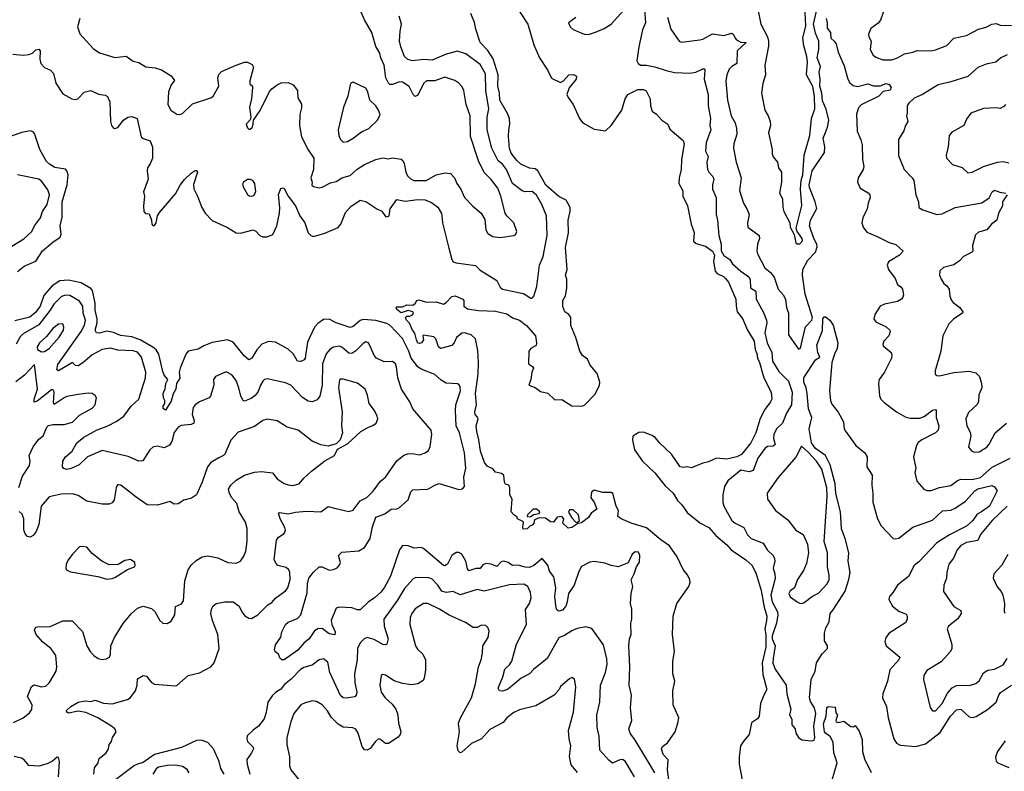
# Model space of a CAD drawing. Extents: x 2133461 to 2293071, y 753526 to 916327.
# Tile 333 of 459: x 2216160 to 2223144, y 903765 to 909097. Entities that reach past the tile are written whole.
import ezdxf

# ---------------------------------------------------------------- set-up
doc = ezdxf.new("R2010")
doc.units = 0

msp = doc.modelspace()

# ---------------------------------------------------------------- linework, layer by layer
at = {"layer": '0CON10XD'}
for points in [[(2221381.7, 909241.7), (2221417.1, 909065), (2221464.4, 908975), (2221470.6, 908945), (2221471.3, 908908.7), (2221444.2, 908775), (2221448.8, 908705), (2221431.2, 908645), (2221421.9, 908575), (2221444.3, 908455), (2221469.2, 908415), (2221482.9, 908375), (2221484.4, 908345), (2221470.6, 908295), (2221498, 908175), (2221498, 908145), (2221505, 908123.3), (2221533.8, 908085), (2221542.5, 908045), (2221564.2, 908015), (2221564.1, 907944.1), (2221550, 907865), (2221569.2, 907825), (2221572, 907765), (2221580.8, 907735), (2221621.9, 907655), (2221624.4, 907625), (2221652.3, 907572.3), (2221664.3, 907514.3), (2221675, 907506.2), (2221692.3, 907507.7), (2221712, 907528), (2221710, 907545), (2221673.3, 907595), (2221667.7, 907617.7), (2221708, 907778), (2221697.1, 907895), (2221703.1, 907955), (2221715.4, 907995), (2221723.2, 908135), (2221764.4, 908275), (2221775.6, 908395), (2221800, 908465), (2221798.1, 908555), (2221785, 908622), (2221739.5, 908705), (2221748.2, 908795), (2221743.3, 908835), (2221721.3, 908911.3), (2221715.3, 908965), (2221735.9, 909054.1), (2221729.5, 909195)], [(2222314, 909235), (2222265, 909092.5), (2222248.2, 909071.8), (2222196, 909035), (2222180, 908995), (2222183.1, 908975), (2222198.9, 908945), (2222192.9, 908885), (2222214.2, 908845), (2222231.2, 908831.2), (2222282, 908812), (2222345, 908812.5), (2222385, 908825.5), (2222435, 908853.6)], [(2216585.9, 909104.1), (2216570.6, 909045), (2216586.4, 908996.4), (2216681.3, 908891.3), (2216725, 908860.8), (2216835, 908829.1), (2216915, 908837.1), (2216965, 908802), (2217005, 908794), (2217055, 908762), (2217120, 908755), (2217165, 908740.8), (2217235, 908698), (2217258.8, 908665), (2217234.2, 908635), (2217214.3, 908585), (2217211.4, 908495), (2217230.8, 908455), (2217275, 908427.1), (2217295, 908424.3), (2217315, 908430.6), (2217385, 908500.6), (2217515, 908542.5), (2217533.1, 908555), (2217571.4, 908625), (2217565.6, 908685), (2217572.2, 908707.8), (2217590.9, 908729.1), (2217695, 908774.4), (2217755, 908796.2), (2217775, 908796.2), (2217808.8, 908778.8), (2217819.2, 908759.2), (2217792.7, 908662.7), (2217792.5, 908642.5), (2217810, 908625), (2217811.2, 908615), (2217804.2, 908535), (2217788.8, 908475), (2217800, 908405), (2217793.8, 908386.2), (2217766.7, 908355), (2217775, 908330), (2217785, 908320), (2217795, 908320), (2217808.3, 908331.7), (2217816.7, 908355), (2217817.5, 908385), (2217865, 908453.3), (2217932.3, 908587.7), (2217947.5, 908605), (2217986.7, 908635), (2218015, 908648), (2218065, 908651.2), (2218100, 908635), (2218130, 908595), (2218133, 908543), (2218158.3, 908498.3), (2218158.3, 908471.7), (2218145.9, 908424.1), (2218145.5, 908345), (2218158.2, 908265), (2218205, 908174.3), (2218246.5, 908115), (2218243.8, 908035), (2218224, 907975), (2218233.3, 907945), (2218233, 907923), (2218245, 907913.3), (2218284.3, 907904.3), (2218305, 907907.5), (2218365, 907938.1), (2218405, 907948.9), (2218445, 907973.8), (2218505, 907992), (2218553, 908037), (2218605, 908070.5), (2218685, 908105.6), (2218735, 908115.5), (2218775, 908110), (2218805, 908116.9), (2218865, 908106), (2218877.5, 908097.5), (2218886.7, 908076.7), (2218899.1, 908015), (2218910.1, 907990.1), (2218929.1, 907969.1), (2218955, 907955.4), (2219043.1, 907956.9), (2219115, 907995.5), (2219175, 908009.2), (2219215.5, 908005.5), (2219242.9, 907975), (2219260.8, 907935), (2219289.2, 907895), (2219316, 907835), (2219374.5, 907774.5), (2219434, 907725), (2219458.3, 907678.3), (2219467.1, 907605), (2219480.7, 907580.7), (2219515, 907558.5), (2219568.1, 907551.9), (2219665, 907566.7), (2219680, 907575), (2219685.8, 907595), (2219664.3, 907655), (2219615.6, 907705), (2219603.6, 907725), (2219572.9, 907845), (2219551.8, 907901.8), (2219505, 907963.5), (2219455, 908011.4), (2219414.6, 908095), (2219357.6, 908267.6), (2219354.1, 908414.1), (2219326.4, 908495), (2219309.5, 908595), (2219299.4, 908619.4), (2219275.4, 908645.4), (2219246.2, 908665), (2219175, 908690), (2219105, 908663.5), (2219045, 908661.9), (2219025, 908644), (2218985, 908560.8), (2218965, 908551.1), (2218950, 908565), (2218921.8, 908621.8), (2218875, 908653.3), (2218855, 908656.2), (2218805, 908637), (2218785, 908637.9), (2218775, 908645.4), (2218756.2, 908685), (2218745.3, 908775), (2218722.5, 908825), (2218715, 908860), (2218685.4, 908905.4), (2218657.3, 909005), (2218604.4, 909095), (2218578.6, 909155)], [(2219705.4, 909155), (2219763.1, 909065), (2219807.5, 908917.5), (2219845.9, 908825.9), (2219906.2, 908735), (2219932.9, 908682.9), (2219995, 908650), (2220016.9, 908663.1), (2220055, 908706), (2220088.3, 908708.3), (2220110, 908695), (2220107.5, 908675), (2220056.2, 908613.8), (2220041.5, 908565), (2220049.2, 908545), (2220085.2, 908495.2), (2220130, 908395), (2220155, 908364.4), (2220235, 908321.1), (2220315, 908307.5), (2220355.8, 908345), (2220431.9, 908455), (2220454.6, 908535), (2220474.4, 908565), (2220545, 908602), (2220585, 908602.5), (2220603, 908593), (2220632.5, 908535), (2220633.8, 908485), (2220647, 908447), (2220675.8, 908425.8), (2220715, 908383.3), (2220756.4, 908356.4), (2220770.5, 908320.5), (2220865, 908240), (2220872.5, 908215), (2220854.4, 908105), (2220852, 908035), (2220836.7, 907975), (2220836.2, 907935), (2220862.3, 907882.3), (2220864.2, 907844.2), (2220895.8, 907775.8), (2220922, 907645), (2220945, 907587.5), (2220939.6, 907525), (2220957.8, 907507.8), (2221025, 907490), (2221074.8, 907455), (2221087, 907425), (2221080.8, 907380.8), (2221093.6, 907313.6), (2221106.2, 907296.1), (2221151.2, 907275), (2221169.4, 907259.4), (2221186.4, 907235), (2221240, 907115), (2221240.6, 907065), (2221249.5, 907025), (2221286.4, 906976.4), (2221322.5, 906895), (2221368.5, 906815), (2221375.9, 906755.9), (2221389.3, 906729.3), (2221394.1, 906695), (2221407.9, 906665), (2221437, 906557), (2221490.8, 906455), (2221494, 906405), (2221486.2, 906385), (2221445, 906331.2), (2221411.9, 906268.1), (2221380.8, 906165), (2221345, 906095.6), (2221279.2, 906010.9), (2221247.5, 905995), (2221175, 905978.9), (2221102.9, 905987.1), (2221045, 905959.8), (2221005, 905950), (2220925, 905917.6), (2220895, 905924.6), (2220865, 905918.8), (2220845, 905925.7), (2220784, 906014), (2220698.1, 906095), (2220670.3, 906130.3), (2220646.7, 906146.7), (2220585, 906171.3), (2220552.4, 906167.6), (2220508.6, 906141.4), (2220505.4, 906114.6), (2220520.9, 906045), (2220577.9, 905965), (2220665, 905880.9), (2220738.7, 905788.7), (2220795, 905738.8), (2220825, 905685.6), (2220857.1, 905655), (2220895, 905600), (2220985, 905527.8), (2221047.5, 905495), (2221096.5, 905436.5), (2221175, 905370.6), (2221205.9, 905335.9), (2221309.2, 905265), (2221355.6, 905225), (2221382.9, 905165), (2221417.9, 905047.9), (2221439.4, 904929.4), (2221458.2, 904865), (2221457.4, 904835), (2221443.9, 904776.1), (2221451.5, 904735), (2221451.9, 904645), (2221426, 904535), (2221431.3, 904451.4), (2221460, 904345), (2221436.9, 904305), (2221415.2, 904245), (2221404.7, 904155), (2221392.1, 904137.9), (2221351.2, 904108.8), (2221335.1, 904024.9), (2221295, 903981.5), (2221272.5, 903945), (2221263.8, 903865), (2221264.1, 903814.1), (2221284.2, 903705)], [(2220105, 909111.2), (2220052.5, 909075), (2220063.3, 909045), (2220085, 909026.7), (2220163.2, 908993.2), (2220195, 908992.2), (2220245, 909008.8), (2220306.2, 909035), (2220355, 909064.2), (2220445.3, 909164.7)], [(2220592.7, 909167.3), (2220599.4, 909075), (2220577.9, 909025), (2220550.3, 908905), (2220537.1, 908805), (2220546, 908785), (2220564.4, 908774.4), (2220605, 908773.6), (2220665, 908762), (2220745, 908735.4), (2220805, 908723.1), (2220912.5, 908717.5), (2220955, 908724.4), (2221005, 908747.8), (2221015, 908747.5), (2221020, 908740), (2221013.6, 908675), (2221042.3, 908565), (2221043.8, 908485), (2221059.2, 908395), (2221055.3, 908345), (2221063.1, 908315), (2221029.1, 908225), (2221023.5, 908165), (2221042.2, 908125), (2221033.3, 908085), (2221038.5, 908035), (2221046.9, 908015), (2221076.4, 907985), (2221084.5, 907965), (2221073.8, 907926.2), (2221074.6, 907895.4), (2221098.9, 907835), (2221098.9, 907715), (2221109.4, 907675), (2221118.2, 907565), (2221134.5, 907505), (2221135, 907456.7), (2221155, 907424.3), (2221195.7, 907395), (2221215.6, 907365), (2221273.7, 907313.7), (2221331.6, 907271.6), (2221340.7, 907250.7), (2221344, 907195), (2221381.5, 907171.5), (2221383.8, 907115), (2221435, 907020), (2221456.9, 906965), (2221458.9, 906945), (2221446.2, 906875), (2221462.6, 906805), (2221494.8, 906735), (2221498.9, 906675), (2221545, 906600.5), (2221611.9, 906531.9), (2221637.8, 906455), (2221635.3, 906365), (2221598.9, 906305), (2221569.7, 906235), (2221528.5, 906195), (2221508.7, 906155), (2221507.2, 906125), (2221518.1, 906081.9), (2221505, 906070), (2221465, 906068.8), (2221445, 906055.6), (2221394.7, 905985), (2221362.1, 905897.9), (2221335, 905890), (2221275, 905901.1), (2221183.7, 905826.3), (2221160, 905785), (2221148.1, 905725), (2221147.3, 905672.7), (2221153.1, 905645), (2221210, 905545), (2221234.7, 905524.7), (2221295.3, 905495.3), (2221322.2, 905442.2), (2221347.3, 905417.3), (2221433.8, 905383.8), (2221461.5, 905335), (2221505, 905295.6), (2221514.6, 905275), (2221516.2, 905255), (2221503.8, 905205), (2221516, 905165), (2221517.8, 905132.2), (2221488.1, 905015), (2221497.7, 904967.7), (2221534.8, 904895), (2221537.4, 904875), (2221527.9, 904815), (2221496.8, 904725), (2221498, 904705), (2221517.9, 904655), (2221503.1, 904565), (2221502.8, 904532.8), (2221518.8, 904488.8), (2221596.4, 904375), (2221601.1, 904315), (2221628.8, 904205), (2221620.6, 904165), (2221636, 904135), (2221636.2, 904095), (2221661.2, 904065), (2221666, 904035), (2221684.3, 904004.3), (2221708.3, 903988.3), (2221775, 903980), (2221794, 903986), (2221800.8, 904005), (2221793.3, 904085), (2221806.1, 904175), (2221796.3, 904215), (2221769.9, 904259.9), (2221762.6, 904285), (2221773, 904415), (2221802.1, 904475), (2221811.5, 904535), (2221852.1, 904597.9), (2221890.7, 904635), (2221889.2, 904655), (2221869.1, 904689.1), (2221868.5, 904745), (2221876.6, 904783.4), (2221901.1, 904825), (2221908.6, 904885), (2221929.1, 904910.9), (2222015, 905043.4), (2222041.5, 905125), (2222051.1, 905175), (2222035.2, 905255), (2222040.9, 905315), (2222014.2, 905415), (2221987.9, 905485), (2221980.9, 905605), (2221948.7, 905735), (2221945.1, 905805.1), (2221909.6, 905939.6), (2221875.3, 906005.3), (2221805, 906055.2), (2221777.2, 906095), (2221759.8, 906195), (2221778.5, 906275), (2221754.7, 906335), (2221746.3, 906443.7), (2221737.9, 906485), (2221720.8, 906525), (2221722, 906555), (2221805, 906683.3), (2221836.3, 906703.7), (2221820.8, 906735), (2221813.3, 906786.7), (2221855, 906892.5), (2221855.7, 906975), (2221865, 906987.5), (2221875, 906989.2), (2221905.6, 906965.6), (2221928.7, 906928.7), (2221964, 906805), (2221958.8, 906765), (2221939.2, 906725), (2221920.8, 906665), (2221903.2, 906463.2), (2221910, 906395), (2221920.3, 906370.3), (2221965, 906313.3), (2222004.2, 906244.2), (2222008.6, 906195), (2222017.4, 906177.4), (2222091.4, 906075), (2222154, 906025), (2222172, 905995), (2222168.6, 905925), (2222205.5, 905865.5), (2222203.1, 905795), (2222212.1, 905737.9), (2222211.1, 905675), (2222245.3, 905555.3), (2222270, 905505), (2222355, 905415.5), (2222375, 905412.9), (2222395, 905418.8), (2222494.3, 905495.7), (2222635, 905546.5), (2222705, 905611.8), (2222765, 905618.2), (2222795, 905630.8), (2222868.8, 905681.2), (2222933.9, 905755), (2222955, 905768.8), (2223055, 905793.3), (2223073, 905783), (2223092.5, 905755), (2223038.1, 905645), (2222981.4, 905605), (2222950.5, 905589.5), (2222920, 905545), (2222875, 905503.9), (2222755, 905443.3), (2222665.4, 905385), (2222538.5, 905251.5), (2222504.5, 905225.5), (2222463.6, 905146.4), (2222385.5, 905085), (2222355.4, 905034.6), (2222329.2, 905005), (2222324.4, 904984.4), (2222350, 904935), (2222395, 904900.6), (2222448.5, 904878.5), (2222455.7, 904865.7), (2222455.7, 904845.7), (2222445, 904819.2), (2222326.2, 904745), (2222302.5, 904715), (2222297.1, 904685), (2222306, 904655), (2222403.6, 904573.6), (2222396.2, 904555), (2222331.4, 904485), (2222314.4, 904405)], [(2220755.8, 909115), (2220778.7, 909028.7), (2220836.7, 908945), (2220855, 908937.5), (2220985, 908953.3), (2221005, 908958.1), (2221075, 908997.1), (2221153.4, 908983.4), (2221211.1, 909001.1), (2221222.7, 908992.7), (2221233.6, 908965), (2221245, 908954), (2221275, 908937.9), (2221312.5, 908935), (2221249.3, 908875), (2221246.4, 908785), (2221211.9, 908765), (2221192.2, 908745), (2221174.6, 908705.4), (2221169.1, 908660.9), (2221179.1, 908525), (2221206.7, 908415), (2221235.5, 908365), (2221244.5, 908325.5), (2221246.5, 908285), (2221225.6, 908215), (2221223.6, 908185), (2221242.2, 908085), (2221277.1, 907975), (2221265.6, 907885), (2221293.1, 907795), (2221320.8, 907750.8), (2221334.4, 907715), (2221321.9, 907655), (2221325.6, 907625.6), (2221405, 907566.7), (2221406.5, 907545), (2221393.8, 907505), (2221388.2, 907455), (2221393.6, 907435), (2221445, 907335.8), (2221485, 907304.3), (2221510.2, 907270.2), (2221538.9, 907185), (2221575, 907145.8), (2221590.5, 907115), (2221597.8, 907055), (2221612.7, 907015), (2221612.1, 906862.1), (2221685, 906760), (2221695, 906763.3), (2221701.2, 906775), (2221710.5, 906819.5), (2221732.7, 906917.3), (2221777.5, 906965), (2221783.6, 906985), (2221730.3, 907150.3), (2221712.3, 907285), (2221713.5, 907325), (2221750.4, 907389.6), (2221803.4, 907446.6), (2221815.8, 907485), (2221813, 907505), (2221792.8, 907545), (2221762.5, 907635), (2221769.6, 907675), (2221812.9, 907757.1), (2221801.4, 907805), (2221760.8, 907905), (2221759, 907925), (2221781.6, 908025), (2221867.8, 908155), (2221871.5, 908195), (2221859.6, 908255), (2221874.2, 908295.8), (2221890.6, 908335), (2221899.9, 908385), (2221880.7, 908460.7), (2221855, 908521.5), (2221849.7, 908575), (2221834.7, 908625), (2221837.2, 908675), (2221830.7, 908725), (2221839.6, 908765), (2221816.1, 908825), (2221828.3, 908885), (2221828.3, 908945), (2221805, 909000.8), (2221789.4, 909065), (2221811.8, 909158.2)], [(2216399.1, 908715), (2216416.1, 908646.1), (2216465, 908571.2), (2216528.8, 908535), (2216555, 908530), (2216573.3, 908535), (2216616.8, 908583.2), (2216664, 908594), (2216717.7, 908567.7), (2216765, 908561.1), (2216782.6, 908552.6), (2216799.2, 908515), (2216804.1, 908374.1), (2216811.2, 908345), (2216825, 908326.7), (2216835, 908323.8), (2216855, 908332.5), (2216895.8, 908384.2), (2216927.5, 908405), (2216955, 908410), (2216993.3, 908395), (2217021.2, 908265), (2217035, 908253.3), (2217085, 908236.7), (2217102.3, 908192.3), (2217100.8, 908115), (2217086, 908075), (2217066, 908045), (2217062.9, 908025), (2217070.8, 907965), (2217039.2, 907875), (2217046, 907845), (2217038, 907775), (2217040, 907735), (2217052, 907722), (2217078.8, 907718.8), (2217094.7, 907675), (2217096.6, 907646.6), (2217105, 907635.8), (2217115, 907635.8), (2217128.5, 907655), (2217138.5, 907705), (2217150.9, 907729.1), (2217265, 907861.1), (2217297.9, 907922.1), (2217328, 907962), (2217375, 908008), (2217405, 908026), (2217415, 908026.7), (2217420, 908015), (2217393.7, 907926.4), (2217395.9, 907895.9), (2217422.1, 907845), (2217451.5, 907765), (2217475.6, 907725), (2217525, 907672.9), (2217635, 907622.2), (2217695, 907584.5), (2217725, 907582.7), (2217815, 907605.5), (2217835, 907596.7), (2217863.1, 907565), (2217885, 907555.4), (2217915, 907556.4), (2217955, 907573.1), (2217983.8, 907635), (2218003.3, 907725), (2218006, 907765), (2217994.6, 907855.4), (2218011.3, 907898.7), (2218025, 907903.8), (2218035, 907898), (2218063.3, 907845), (2218116.7, 907776.7), (2218147.2, 907705), (2218183.2, 907655), (2218205, 907585.6), (2218225, 907566.7), (2218245, 907559.5), (2218325, 907581.5), (2218418.3, 907621.7), (2218438.1, 907645), (2218470.7, 907729.3), (2218508.3, 907771.7), (2218575, 907816), (2218615.9, 907805.9), (2218693.8, 907753.8), (2218728.2, 907738.2), (2218755, 907701.4), (2218765, 907696.9), (2218779.4, 907705), (2218788.6, 907755), (2218835, 907820.6), (2218895, 907808.5), (2218985, 907821.5), (2219035, 907818.4), (2219080.3, 907800.3), (2219125.8, 907765.8), (2219151.2, 907721.2), (2219156.9, 907683.1), (2219158.5, 907655), (2219203.5, 907475), (2219225.6, 907395.6), (2219235, 907380), (2219255, 907370.8), (2219393, 907353), (2219425, 907320), (2219545, 907247.5), (2219568.9, 907198.9), (2219584.5, 907184.5), (2219733.1, 907153.1), (2219785, 907120), (2219795, 907120), (2219807.5, 907135), (2219826.9, 907205), (2219847.9, 907355), (2219873.4, 907416.6), (2219901.5, 907565), (2219896.7, 907705), (2219864.4, 907785), (2219825, 907852), (2219795, 907878.9), (2219745, 907875.6), (2219725, 907881.9), (2219655, 907934.4), (2219612.2, 908035), (2219585, 908071.1), (2219553.5, 908095), (2219508.8, 908185), (2219475.4, 908315.4), (2219475.4, 908405), (2219488.6, 908465), (2219465.3, 908595), (2219463.1, 908713.1), (2219425, 908778.9), (2219323.3, 908853.3), (2219265, 908873.3), (2219185, 908852.1), (2219085, 908809.5), (2219025, 908814.6), (2218945.4, 908805.4), (2218914, 908815), (2218889.4, 908835), (2218863.5, 908903.5), (2218854.6, 908945), (2218858.1, 909015), (2218868.6, 909065), (2218851.3, 909121.3)], [(2219892.2, 907922.2), (2219835.2, 908025.2), (2219815, 908038.9), (2219775, 908043.9), (2219715, 908071.8), (2219685, 908097.8), (2219645, 908150), (2219635, 908182.5), (2219626.8, 908266.8), (2219628.5, 908315), (2219637.5, 908355), (2219633.9, 908395), (2219620.3, 908430.3), (2219566.1, 908525), (2219562.5, 908575), (2219550.6, 908625), (2219554.1, 908705), (2219518.3, 908818.3), (2219479.2, 908879.2), (2219425, 908935.7), (2219395, 909028.8), (2219386.4, 909076.4), (2219359.6, 909139.6)], [(2221880, 909105), (2221887.5, 909075), (2221887, 909037), (2221910, 909005), (2221913.3, 908965), (2221937.5, 908945), (2221950, 908925), (2221965.9, 908865.9), (2222008.3, 908768.3), (2222034.6, 908674.6), (2222048.5, 908648.5), (2222070.5, 908630.5), (2222103.1, 908623.1), (2222175, 908640.5), (2222215, 908628), (2222263, 908627), (2222305, 908642.9), (2222327.2, 908637.2), (2222342, 908615), (2222332.9, 908597.1), (2222283.6, 908586.4), (2222253.3, 908555), (2222128.1, 908491.9), (2222109.8, 908470.2), (2222094.6, 908425.4), (2222099.2, 908305), (2222126.4, 908245), (2222136.4, 908206.4), (2222137.8, 908105), (2222146.9, 908055), (2222142.5, 908035), (2222107.1, 907975), (2222103.3, 907945), (2222122.1, 907902.1), (2222177.7, 907867.7), (2222188.8, 907855), (2222192, 907835), (2222177.1, 907795), (2222171.9, 907755), (2222139.1, 907690.9), (2222132.9, 907655), (2222142.9, 907625), (2222169.7, 907589.7), (2222242.5, 907557.5), (2222327.1, 907517.1), (2222375, 907501.2), (2222426.7, 907455), (2222400, 907425), (2222322.1, 907377.9), (2222312.5, 907355), (2222321.4, 907325), (2222369.6, 907259.6), (2222385, 907218), (2222410.8, 907200.8), (2222421.2, 907185), (2222428, 907145), (2222425, 907127.5), (2222415, 907114), (2222385, 907097.5), (2222295, 907079.4), (2222263.8, 907065), (2222224.3, 907005), (2222217.5, 906975), (2222232.1, 906952.1), (2222305, 906918.6), (2222331.2, 906895), (2222334, 906885), (2222324, 906855), (2222290, 906815), (2222281.2, 906795), (2222285, 906783.3), (2222340, 906735), (2222346.7, 906715), (2222342.5, 906695), (2222293.3, 906595), (2222255.9, 906544.1), (2222251.2, 906515), (2222257.7, 906427.7), (2222268.8, 906405), (2222291.2, 906381.2), (2222380, 906315), (2222445.8, 906275.8)], [(2222435, 908853.6), (2222494.7, 908865.3), (2222525, 908878.5), (2222625, 908876.6), (2222655, 908882.3), (2222735, 908913.8), (2222785, 908964.5), (2222875, 908984.4), (2222961.4, 909028.6), (2223015, 909044.4), (2223055, 909065.7), (2223085, 909070), (2223115, 909058.8), (2223195, 909054.4)], [(2216111.4, 908851.4), (2216184.5, 908844.5), (2216225, 908850), (2216251.4, 908858.6), (2216275, 908882), (2216295, 908888), (2216305.7, 908875), (2216303, 908817), (2216310, 908785), (2216335, 908757.5), (2216377.6, 908737.6), (2216399.1, 908715)], [(2223165, 908847.7), (2223120, 908825), (2223083.9, 908796.1), (2223015, 908780), (2222955, 908757.5), (2222885, 908693.5), (2222765, 908655.4), (2222675, 908635.6), (2222564.5, 908565.5), (2222505, 908539.4), (2222465.8, 908505), (2222453.8, 908486.2), (2222455.8, 908435), (2222450.8, 908415), (2222459.2, 908375), (2222442, 908345), (2222431.2, 908308.8), (2222393.8, 908246.2), (2222393.8, 908133.8), (2222433.8, 908035), (2222491.2, 907975), (2222502, 907955), (2222515.5, 907855), (2222535.5, 907805), (2222536.2, 907765), (2222565, 907747.1), (2222665, 907713.6), (2222701.8, 907718.2), (2222795, 907764.4), (2222985, 907797.1), (2223037.3, 907832.7), (2223056.9, 907875), (2223075, 907886.5), (2223112.1, 907872.1), (2223155, 907866)], [(2218455, 908228.8), (2218485, 908232.9), (2218526, 908255), (2218585, 908300), (2218636, 908325), (2218698, 908385), (2218716, 908425), (2218706, 908455), (2218686, 908485), (2218644.2, 908525), (2218629.2, 908585), (2218615, 908610), (2218525, 908652.5), (2218510.7, 908649.3), (2218503.3, 908635), (2218487.5, 908555), (2218455.8, 908475), (2218417.8, 908315), (2218423.1, 908275), (2218435.7, 908245.7), (2218455, 908228.8)], [(2223152, 908495), (2223140.3, 908479.7), (2223115, 908465.6), (2223085, 908471.1), (2222995, 908465.8), (2222907.3, 908432.7), (2222875, 908390), (2222856, 908345), (2222770.3, 908299.7), (2222752.9, 908275), (2222746, 908195), (2222731.2, 908135), (2222734.3, 908114.3), (2222775, 908070), (2222845, 908048), (2222885, 908011.2), (2222915, 908015.8), (2222995, 908055.6), (2223095, 908085.6), (2223135, 908090.4), (2223175, 908080.5)], [(2216145, 907310), (2216192.6, 907347.4), (2216275, 907382.9), (2216322.5, 907457.5), (2216395, 907519.5), (2216447.1, 907555), (2216454.4, 907575), (2216447.5, 907635), (2216461.6, 907695), (2216460.6, 907805), (2216497.8, 907925), (2216503.9, 907995), (2216495.2, 908025), (2216485, 908035.2), (2216409, 908049), (2216371, 908071), (2216350.9, 908090.9), (2216302.7, 908175), (2216265, 908290), (2216255, 908301.9), (2216235, 908308.5), (2216175, 908296.2), (2216100.2, 908269.8)], [(2216105, 907490), (2216188.1, 907541.9), (2216245.3, 907594.7), (2216264.6, 907635), (2216308.6, 907691.4), (2216321.2, 907735), (2216355, 907785.8), (2216370.9, 907855), (2216360.2, 907890.2), (2216318, 907948), (2216296.1, 907966.1), (2216145, 907995.8)], [(2217805, 907844), (2217819.7, 907850.3), (2217834, 907875), (2217828, 907935), (2217812.5, 907955), (2217795, 907963.3), (2217775, 907963.3), (2217746.4, 907943.6), (2217741.2, 907928.8), (2217745, 907910), (2217776.1, 907856.1), (2217786.4, 907846.4), (2217805, 907844)], [(2220774.1, 903634.1), (2220755.2, 903775), (2220759.3, 903845), (2220725, 903884.4), (2220711.5, 903925), (2220720.3, 903939.7), (2220754, 903966), (2220808.1, 904045), (2220828.6, 904105), (2220834.3, 904145), (2220794.2, 904235), (2220792.5, 904335), (2220806.9, 904405), (2220793.1, 904455), (2220793.6, 904545), (2220803.8, 904615), (2220790.8, 904735), (2220794.7, 904865), (2220820, 904955), (2220905.6, 905075), (2220915.6, 905105), (2220913.1, 905125), (2220895, 905161.2), (2220866.8, 905196.8), (2220824.3, 905285), (2220769.5, 905365), (2220706.3, 905406.3), (2220605, 905491.1), (2220497.5, 905525), (2220426, 905555), (2220403, 905573), (2220406.9, 905615), (2220390, 905645), (2220367.5, 905735), (2220355, 905742.5), (2220295, 905743.3), (2220235, 905760), (2220216.7, 905745), (2220211.2, 905705), (2220233.8, 905675), (2220252.5, 905625), (2220214.1, 905595.9), (2220193.9, 905566.1), (2220145, 905527.5), (2220118.3, 905521.7), (2220075.9, 905494.1), (2220049.3, 905489.3), (2220012, 905525), (2220019.2, 905555), (2220005, 905573.1), (2219972.7, 905567.3), (2219945, 905532.5), (2219925, 905533.3), (2219889.3, 905559.3), (2219845, 905563.8), (2219812, 905548), (2219805.9, 905524.1), (2219795, 905510), (2219780, 905505), (2219760, 905485), (2219731.7, 905481.7), (2219727.5, 905495), (2219732.5, 905535), (2219690, 905555), (2219685, 905570), (2219663.6, 905583.6), (2219646.7, 905605), (2219652.5, 905695), (2219637, 905727), (2219637.5, 905775), (2219630, 905795), (2219605, 905802.5), (2219597.5, 905815), (2219593.8, 905865), (2219577, 905877), (2219535, 905886.2), (2219515, 905909.2), (2219475, 905929.2), (2219455.6, 905955), (2219427.3, 906035), (2219416.3, 906116.3), (2219401.2, 906175), (2219397.9, 906215), (2219410.9, 906265), (2219407.7, 906277.7), (2219391.1, 906295), (2219387.3, 906315), (2219399.6, 906365), (2219392.5, 906445), (2219412.8, 906585), (2219414.7, 906665), (2219409.8, 906749.8), (2219392.5, 906832.5), (2219361.9, 906861.9), (2219315, 906874.6), (2219295, 906872.5), (2219257.7, 906842.3), (2219242.5, 906805), (2219226, 906785), (2219145, 906763.3), (2219131.2, 906775), (2219111.7, 906831.7), (2219097.3, 906847.3), (2219025, 906857.5), (2219020, 906855), (2219023.3, 906825), (2219010, 906805), (2218995, 906798.8), (2218985, 906802), (2218973.3, 906825), (2218963.3, 906873.3), (2218945, 906893.8), (2218923.6, 906943.6), (2218904.2, 906965), (2218897, 906983), (2218905, 906993.3), (2218926.2, 906993.8), (2218946.4, 907003.6), (2218952.5, 907015), (2218947.5, 907025), (2218915, 907033.8), (2218865, 907017.5), (2218835, 907040), (2218830, 907055), (2218835, 907060), (2218875, 907060), (2218905, 907073.3), (2218948, 907072), (2218965, 907082.5), (2218976.1, 907103.9), (2218990.8, 907109.2), (2219045, 907093.8), (2219115, 907095.7), (2219165, 907078), (2219185, 907089.2), (2219225, 907132.9), (2219247.7, 907137.7), (2219303.9, 907113.9), (2219310, 907105), (2219311.2, 907065), (2219335, 907046), (2219413.2, 907033.2), (2219535, 907028.2), (2219615, 907008.8), (2219655, 906980.8), (2219705, 906964.2), (2219755, 906927.8), (2219818.8, 906855), (2219826.2, 906805), (2219822.5, 906785), (2219785, 906764.4), (2219771.8, 906745), (2219768.8, 906655), (2219796.9, 906636.9), (2219803.8, 906625), (2219792, 906595), (2219786.1, 906543.9), (2219770, 906505), (2219815, 906486.2), (2219855, 906458.8), (2219905, 906446.7), (2219955, 906400), (2220005, 906402), (2220075, 906357.5), (2220145.7, 906354.3), (2220165, 906361.2), (2220241.1, 906438.9), (2220272.5, 906505), (2220275.8, 906525), (2220255.8, 906585.8), (2220206.2, 906645), (2220187.5, 906687.5), (2220152.5, 906715), (2220132, 906745), (2220105, 906842.5), (2220068.3, 906928.3), (2220069.2, 906985), (2220055, 907004.2), (2220026.7, 907025), (2220012.3, 907062.3), (2220011.9, 907105), (2220031.3, 907138.7), (2220041.2, 907191.2), (2220040, 907255), (2220031.9, 907285), (2220042, 907325), (2220031.3, 907481.3), (2220053.2, 907585), (2220050.6, 907675), (2220065.5, 907735), (2220063.9, 907765), (2220035.2, 907815.2), (2219985, 907843.2), (2219892.2, 907922.2)], [(2223163.3, 907855), (2223130, 907805), (2223130, 907775), (2223103.1, 907725), (2223090.8, 907675), (2223053.3, 907646.7), (2223020, 907605), (2222961.4, 907588.6), (2222938.9, 907571.1), (2222918.5, 907495), (2222919.4, 907455), (2222911.9, 907445), (2222855, 907417.8), (2222825, 907385.5), (2222785, 907356.4), (2222712.4, 907337.6), (2222685.8, 907314.2), (2222684.2, 907285), (2222695.7, 907255), (2222714.3, 907225), (2222735, 907209.4), (2222752.7, 907185), (2222757.8, 907135), (2222768.1, 907105), (2222779.8, 907089.8), (2222828, 907055), (2222850, 907025), (2222846.7, 907015), (2222785.5, 906974.5), (2222750.9, 906939.1), (2222707.5, 906855), (2222694.4, 906745), (2222652.9, 906605), (2222653.1, 906583.1), (2222665, 906572), (2222685, 906570.8), (2222785, 906594.6), (2222895, 906604.4), (2222941.2, 906591.2), (2222967.3, 906565), (2222982.3, 906515), (2222984.6, 906485.4), (2222962.2, 906435), (2222960.6, 906385), (2222948.6, 906365), (2222890.2, 906309.8), (2222870.6, 906265), (2222878.6, 906215), (2222900.9, 906170.9), (2222906, 906145), (2222888.8, 906065), (2222913.3, 906035), (2222935, 906028), (2222965, 906030.8), (2223018.8, 906065), (2223036.2, 906085), (2223078, 906165), (2223160, 906235)], [(2220663.9, 903753.9), (2220635, 903806.9), (2220526, 903986), (2220490, 904035), (2220481.2, 904065), (2220500.8, 904125), (2220493.1, 904215), (2220500, 904305), (2220481.9, 904375), (2220487.7, 904505), (2220480, 904655), (2220484.2, 904705), (2220496, 904735), (2220494.2, 904815), (2220502, 904845), (2220500.8, 904915), (2220493.1, 904955), (2220497.1, 905025), (2220510, 905075), (2220497.7, 905122.3), (2220518.8, 905165), (2220534, 905215), (2220555, 905247.5), (2220558, 905295), (2220548.6, 905318.6), (2220525, 905321.2), (2220503.8, 905305), (2220475, 905243.3), (2220405, 905216.2), (2220355, 905224), (2220310.3, 905240.3), (2220235, 905253.3), (2220205, 905247.1), (2220145, 905217.5), (2220125, 905181.2), (2220093.5, 905085), (2220052.7, 905025), (2220043.9, 904966.1), (2220033.2, 904936.8), (2220011.1, 904908.9), (2219985, 904901.1), (2219970.6, 904910.6), (2219965.4, 904925.4), (2219955.4, 905005), (2219963.3, 905065), (2219949.2, 905145), (2219918.2, 905185), (2219905, 905225.8), (2219865, 905273.3), (2219807.1, 905225), (2219775, 905211.3), (2219745, 905212.4), (2219695, 905227.4), (2219655.3, 905225.3), (2219625, 905245.4), (2219593.8, 905256.2), (2219575, 905250), (2219545, 905217.1), (2219505, 905233.9), (2219465, 905238.9), (2219445, 905230), (2219425, 905204.3), (2219395, 905203.4), (2219346.5, 905186.5), (2219335, 905200.8), (2219324.4, 905254.4), (2219295, 905305.3), (2219275, 905316.8), (2219255, 905316.2), (2219225.5, 905295), (2219193.3, 905235), (2219175, 905221.8), (2219165, 905223.8), (2219025, 905345.5), (2219005, 905351.8), (2218957.3, 905347.3), (2218915, 905364.5), (2218875, 905365.6), (2218852.9, 905335), (2218790.2, 905149.8), (2218744.5, 905065), (2218721.9, 905035), (2218675.9, 904994.1), (2218632, 904965), (2218575, 904911.2), (2218555, 904910), (2218515, 904923.3), (2218425, 904929.1), (2218405, 904921.8), (2218368.5, 904835), (2218374.4, 904805), (2218397.1, 904755), (2218395, 904732.5), (2218355, 904740.6), (2218305, 904778.1), (2218274.6, 904775.4), (2218250, 904760), (2218214.2, 904705), (2218175.6, 904674.4), (2218132.9, 904625), (2218035, 904554.3), (2218020, 904555), (2218007.5, 904565), (2217996.2, 904596.2), (2217972.3, 904612.3), (2217966.4, 904626.4), (2217975, 904662.5), (2218012.9, 904717.1), (2218020, 904755), (2218045, 904805.4), (2218065, 904822.9), (2218131, 904849), (2218154, 904875), (2218198.8, 905031.2), (2218200.4, 905095), (2218211.9, 905135), (2218243, 905177), (2218285, 905215.6), (2218305, 905215.5), (2218355, 905192.5), (2218385, 905195.3), (2218411.3, 905208.7), (2218426.5, 905225), (2218434.4, 905245), (2218420.4, 905295), (2218445, 905318.1), (2218565, 905327.5), (2218605, 905353.1), (2218646.3, 905415), (2218661.2, 905498.8), (2218685, 905566.7), (2218749.5, 905590.5), (2218795, 905625.4), (2218835, 905626.9), (2218855, 905636.9), (2218915, 905691.4), (2218933.7, 905746.3), (2218948.1, 905761.9), (2219054.2, 905765.8), (2219103.3, 905795), (2219135, 905805.6), (2219275, 905764.3), (2219301.2, 905768.8), (2219316, 905785), (2219311.2, 905851.2), (2219324.4, 905915), (2219314.5, 906025), (2219279.6, 906165), (2219256.1, 906215), (2219250, 906325), (2219254.5, 906365), (2219286.1, 906463.9), (2219285, 906490), (2219277, 906507), (2219264.5, 906514.5), (2219185, 906517.7), (2219148.3, 906538.3), (2219105, 906578.8), (2219008, 906618), (2218984.3, 906634.3), (2218937.1, 906695), (2218920, 906745), (2218875, 906833.8), (2218785, 906929.5), (2218765, 906941.5), (2218685, 906961.5), (2218595, 906970.8), (2218575, 906962.7), (2218525, 906920.5), (2218505, 906913.8), (2218405, 906945.5), (2218355, 906972.5), (2218315, 906969.4), (2218275, 906942.2), (2218251.5, 906915), (2218201.7, 906808.3), (2218184.6, 906695), (2218176.8, 906683.2), (2218155, 906671.1), (2218130.6, 906675), (2218101.2, 906725), (2218065, 906759.2), (2217975, 906809.2), (2217925, 906813.1), (2217876.3, 906793.6), (2217840.9, 906755), (2217807.5, 906695), (2217785, 906683.3), (2217755, 906710), (2217675, 906808.6), (2217635, 906825.6), (2217525, 906806.9), (2217466.6, 906783.4), (2217425, 906758.9), (2217355, 906745.6), (2217338.6, 906725), (2217297.8, 906625), (2217290.6, 906595), (2217295, 906552.5), (2217272.5, 906515), (2217267.5, 906475), (2217248.5, 906441.5), (2217235, 906390), (2217195, 906327.5), (2217178.3, 906338.3), (2217177.5, 906355), (2217190, 906375), (2217190, 906395), (2217180, 906415), (2217177.1, 906445), (2217192.5, 906477.5), (2217197.5, 906515), (2217210, 906545), (2217185.5, 906575.5), (2217175, 906601.2), (2217147.7, 906725), (2217127.5, 906755), (2217104.1, 906774.1), (2217015, 906825.8), (2216955, 906845.7), (2216875, 906856.6), (2216825, 906878.6), (2216775, 906887.5), (2216725, 906872.1), (2216703.8, 906875), (2216694.6, 906894.6), (2216710, 906945), (2216710.5, 906975), (2216695.7, 907035), (2216694.8, 907085), (2216677.3, 907175), (2216665, 907188.5), (2216595, 907229.4), (2216505, 907247.6), (2216445, 907244.7), (2216390.8, 907209.2), (2216330.3, 907139.7), (2216304.7, 907065), (2216271.5, 907018.5), (2216232.6, 906987.4), (2216125, 906959.7)], [(2217548, 906565), (2217534.4, 906545), (2217537.8, 906505), (2217514, 906425), (2217505, 906414), (2217436.2, 906385), (2217405, 906364), (2217390.8, 906345), (2217384.4, 906295), (2217397.3, 906252.7), (2217395.4, 906234.6), (2217375.4, 906224.6), (2217305, 906217.8), (2217285, 906206.9), (2217255, 906168.8), (2217238.6, 906105), (2217222.6, 906077.4), (2217185, 906059.4), (2217135, 906071.5), (2217105, 906064.4), (2217083.3, 906045), (2217032.4, 905967.6), (2217005, 905964.4), (2216928.9, 905998.9), (2216745, 906040), (2216640.6, 905995), (2216581.9, 905938.1), (2216525, 905911.6), (2216495, 905905.3), (2216472.4, 905912.4), (2216462.5, 905925), (2216466.9, 905965), (2216485.7, 905995), (2216532.9, 906035), (2216564.4, 906095), (2216614.3, 906135.7), (2216705, 906185.8), (2216784.4, 906215), (2216844.3, 906245), (2216899.4, 906285), (2216950, 906355), (2217005, 906405.6), (2217052.2, 906555), (2217055.4, 906595), (2217023.3, 906703.3), (2216995, 906737.5), (2216965, 906747.9), (2216855, 906751.2), (2216805, 906767.5), (2216745, 906756.1), (2216675, 906719.5), (2216608.8, 906661.2), (2216575, 906641.8), (2216555, 906644.3), (2216535, 906665.8), (2216434.6, 906604.6), (2216423.5, 906613.5), (2216429.5, 906649.5), (2216595.9, 906885), (2216619.7, 906930.3), (2216626.8, 906965), (2216610.3, 907015), (2216608.9, 907065), (2216585, 907100.8), (2216515, 907139.7), (2216485, 907142.5), (2216456.1, 907133.9), (2216401.3, 907078.7), (2216375.8, 907035), (2216295, 906932.4), (2216185, 906868.2), (2216163.2, 906846.8), (2216134.7, 906795)], [(2216315, 906740), (2216335, 906743.8), (2216368, 906765), (2216439.4, 906845), (2216470, 906895), (2216474, 906915), (2216465, 906940), (2216435, 906935.6), (2216395, 906906.5), (2216350.5, 906849.5), (2216300.6, 906805), (2216284.2, 906775), (2216286.4, 906756.4), (2216315, 906740)], [(2216686.2, 903745), (2216691.2, 903788.8), (2216716.7, 903825), (2216723.3, 903855), (2216774.1, 903895.9), (2216788.8, 903925), (2216793.8, 903955), (2216810, 903975), (2216818.8, 904005), (2216843.8, 904045), (2216833.8, 904065), (2216812, 904085), (2216715, 904143.6), (2216628.8, 904181.2), (2216575, 904190.6), (2216505, 904176.7), (2216493.8, 904183.8), (2216491.2, 904195), (2216523.8, 904225), (2216575, 904254.2), (2216625, 904264), (2216665, 904260), (2216695, 904269.2), (2216755, 904249.1), (2216815, 904242.9), (2216925, 904272.9), (2216943.1, 904285), (2216981.9, 904335), (2216992.2, 904375), (2216995, 904420), (2217035, 904444.3), (2217060.3, 904440.3), (2217095, 904395.6), (2217116.6, 904383.4), (2217265, 904371.4), (2217275.6, 904374.4), (2217355.8, 904444.2), (2217435.9, 904464.1), (2217515, 904506.7), (2217538.8, 904535), (2217575.8, 904635), (2217564.2, 904734.2), (2217527.1, 904835), (2217516.2, 904885), (2217520, 904915), (2217532.1, 904937.9), (2217552.5, 904955), (2217615, 904966.9), (2217675, 904965.7), (2217715.8, 904935), (2217736, 904895), (2217757.9, 904867.9), (2217785, 904850), (2217805, 904848.8), (2217850, 904875), (2217920, 904945), (2217947.3, 904962.7), (2217976.7, 904995), (2218045, 905046), (2218060.8, 905065), (2218078.2, 905125), (2218075.4, 905175), (2218068.2, 905195), (2218051.1, 905211.1), (2217991.2, 905225), (2217977.9, 905237.9), (2217965.8, 905265), (2217980.5, 905405), (2217995, 905425.7), (2218035, 905452), (2218044.2, 905475), (2218040, 905495), (2218006.9, 905555), (2217995, 905596.7), (2218005, 905601.2), (2218065, 905591.9), (2218115, 905602.9), (2218195, 905608.9), (2218295, 905604.3), (2218347.3, 905642.7), (2218402, 905628), (2218495, 905608), (2218525, 905618), (2218575, 905684.5), (2218623.3, 905706.7), (2218668.1, 905751.9), (2218718.3, 905821.7), (2218755, 905852), (2218835, 905968.1), (2218885, 906006.5), (2218912.4, 906017.6), (2218945, 906018.5), (2218995, 906008.6), (2219036.8, 906023.2), (2219058.8, 906041.2), (2219071.7, 906068.3), (2219082.9, 906155), (2219078.6, 906185), (2218949.2, 906335), (2218927.5, 906385), (2218867.8, 906475), (2218840.9, 906555), (2218832.5, 906635), (2218824.6, 906654.6), (2218805, 906671.4), (2218745, 906670), (2218690.8, 906695), (2218673.5, 906715), (2218652.5, 906765), (2218635, 906804.4), (2218615, 906811.5), (2218595, 906800), (2218545, 906747.3), (2218515, 906729.5), (2218495, 906731.5), (2218445, 906772.9), (2218425, 906780.6), (2218385, 906774.4), (2218361.6, 906758.4), (2218333.7, 906726.3), (2218308.4, 906655), (2218305.3, 906505), (2218289.1, 906425), (2218270.5, 906399.5), (2218235, 906385.5), (2218205, 906389.4), (2218165, 906417.5), (2218083.3, 906505), (2218045, 906520), (2217915, 906548.6), (2217896.6, 906543.4), (2217885, 906531.4), (2217868.2, 906505), (2217851.4, 906458.6), (2217829.5, 906430.5), (2217800.7, 906409.3), (2217755, 906389.4), (2217745, 906394.2), (2217727.5, 906425), (2217715.3, 906485), (2217695, 906536.9), (2217665, 906576.7), (2217625, 906598.1), (2217548, 906565)], [(2216152.8, 905777.2), (2216180.8, 905859.2), (2216229.4, 905935), (2216234.3, 905965), (2216227.3, 906005), (2216255, 906067.5), (2216295, 906121.9), (2216326, 906145), (2216353.3, 906206.7), (2216365, 906216.7), (2216394.6, 906225.4), (2216474.5, 906225.5), (2216535, 906241.9), (2216585, 906290), (2216675, 906340.8), (2216694.5, 906365.5), (2216704.2, 906415), (2216695, 906431.2), (2216675, 906443.8), (2216646.1, 906446.1), (2216575, 906437.5), (2216495, 906424.4), (2216475.3, 906414.7), (2216405, 906366.2), (2216398.8, 906378.8), (2216405.4, 906455), (2216395, 906472.5), (2216385, 906470), (2216285, 906389.3), (2216263.5, 906383.5), (2216262.4, 906405), (2216285.7, 906475.7), (2216265, 906650), (2216194.7, 906575.3), (2216133.6, 906526.4)], [(2216115, 904111.8), (2216185.4, 904144.6), (2216230.6, 904179.4), (2216245, 904202.5), (2216247.5, 904235), (2216214.4, 904295), (2216244.3, 904365.7), (2216262, 904378), (2216315, 904364.2), (2216345, 904367.5), (2216371.9, 904395), (2216418.5, 904475), (2216423.8, 904505), (2216416.4, 904586.4), (2216383.5, 904633.5), (2216322.6, 904682.6), (2216275.7, 904735), (2216264.2, 904765), (2216272.5, 904785), (2216285, 904790), (2216375, 904792.9), (2216465, 904832.9), (2216531.7, 904831.7), (2216605, 904757.5), (2216635.7, 904655), (2216659.2, 904615), (2216685, 904586), (2216715.8, 904565.8), (2216745, 904557.5), (2216775, 904562), (2216796, 904575), (2216804.4, 904595), (2216806.7, 904655), (2216833.5, 904715), (2216895, 904814), (2216953.8, 904885), (2216995, 904921.2), (2217035, 904935.8), (2217095, 904918.8), (2217117.6, 904897.6), (2217155, 904833.3), (2217175, 904816.2), (2217205, 904813.8), (2217235, 904830), (2217260, 904875), (2217265, 904933.8), (2217308.2, 904951.8), (2217321.2, 904975), (2217330.9, 905115), (2217355.5, 905194.5), (2217375, 905226), (2217410.6, 905259.4), (2217455, 905285.8), (2217495, 905292.5), (2217565, 905280), (2217636.2, 905246.2), (2217695, 905240), (2217725.5, 905254.5), (2217749.3, 905290.7), (2217763, 905327), (2217773.2, 905396.8), (2217772.7, 905487.3), (2217761.7, 905531.7), (2217716.2, 905605), (2217699.2, 905665), (2217663.7, 905703.7), (2217647.1, 905735), (2217641.9, 905765), (2217657.1, 905795), (2217695, 905830), (2217755, 905865.7), (2217825, 905885.6), (2217875, 905891.9), (2217952.5, 905882.5), (2217985, 905839.2), (2218035, 905807.1), (2218065, 905795.7), (2218098.3, 905791.7), (2218143.3, 905805), (2218176, 905845), (2218230, 905895), (2218323.4, 905966.6), (2218392.5, 906005), (2218415, 906050), (2218485, 906086.7), (2218580, 906175), (2218635, 906206.7), (2218665, 906216.7), (2218687.5, 906235), (2218700, 906265), (2218696.2, 906285), (2218676.2, 906325), (2218638.8, 906375), (2218626.1, 906433.9), (2218610, 906475), (2218557, 906517), (2218455, 906546.9), (2218435, 906547.5), (2218428.9, 906541.1), (2218420, 906485), (2218446.7, 906315), (2218442.5, 906215), (2218449.2, 906165), (2218433.6, 906116.4), (2218405, 906087.5), (2218348.8, 906071.2), (2218295, 906080), (2218235, 906107.1), (2218134.6, 906184.6), (2218056.7, 906205), (2217985, 906250), (2217915, 906263.3), (2217885, 906252.5), (2217825, 906211.2), (2217709.7, 906170.3), (2217657.2, 906112.8), (2217614.5, 906015.5), (2217605, 906004.2), (2217572.1, 905987.9), (2217515, 905956.2), (2217492, 905925), (2217454.2, 905815), (2217415, 905726), (2217378.9, 905701.1), (2217325, 905688.1), (2217285, 905661.8), (2217255, 905660.6), (2217225, 905678.8), (2217137.7, 905652.3), (2217065, 905656), (2216985, 905709.2), (2216876.2, 905795), (2216862.3, 905797.7), (2216854.3, 905795.7), (2216844, 905775), (2216830.3, 905689.7), (2216815, 905670), (2216795, 905660.8), (2216745, 905659.2), (2216635, 905681.9), (2216575, 905721.8), (2216535, 905732.3), (2216455, 905731.5), (2216368.6, 905711.4), (2216312, 905645), (2216296.7, 905515), (2216277.1, 905465), (2216255, 905438), (2216235, 905426.2), (2216215, 905430), (2216198.8, 905448.8), (2216188.3, 905478.3), (2216188.5, 905555), (2216177.8, 905587.8), (2216157.2, 905607.2)], [(2222445.8, 906275.8), (2222475, 906269.2), (2222545, 906270), (2222575, 906282.2), (2222635, 906326.7), (2222655, 906331.2), (2222659.2, 906325), (2222659.4, 906275), (2222680, 906215), (2222674.2, 906185), (2222654.6, 906165.4), (2222557.5, 906115), (2222533.7, 906096.4), (2222521.2, 906075), (2222499.2, 905995), (2222515.8, 905915.8), (2222510, 905885), (2222522.4, 905822.4), (2222573.3, 905765), (2222595, 905756), (2222625.9, 905755.9), (2222685, 905776.9), (2222765, 905793.1), (2222811.9, 905828.1), (2222835, 905837.9), (2222915, 905835.4), (2222975, 905849.6), (2223057.6, 905922.4), (2223184.7, 905985)], [(2221695, 904956.2), (2221715, 904956.7), (2221725, 904963.3), (2221783.3, 905006.7), (2221825, 905029.2), (2221887.1, 905095), (2221901.1, 905125), (2221902.2, 905155), (2221888.5, 905215), (2221889.5, 905315), (2221866.2, 905395), (2221886.9, 905713.1), (2221884.7, 905774.7), (2221848.3, 905908.3), (2221811.2, 905965), (2221755, 906026.2), (2221705, 906070), (2221666, 905994), (2221540.2, 905849.8), (2221462.3, 905737.7), (2221463.8, 905695), (2221520.8, 905615), (2221607.6, 905547.6), (2221665.5, 905475.5), (2221716, 905445), (2221747.5, 905375), (2221754.4, 905315), (2221740.9, 905239.1), (2221720.3, 905189.7), (2221675.7, 905125), (2221654.4, 905065.6), (2221625, 905043.8), (2221616, 905025), (2221625, 905002), (2221675, 904966.2), (2221695, 904956.2)], [(2219765, 905570), (2219785, 905572.5), (2219805, 905587.5), (2219845, 905592.5), (2219850, 905605), (2219825, 905623.8), (2219802.5, 905625), (2219762.5, 905585), (2219760, 905575), (2219765, 905570)], [(2220115, 905530), (2220130, 905545), (2220124.2, 905584.2), (2220085, 905620.6), (2220060, 905620), (2220053.6, 905603.6), (2220075, 905563.3), (2220105, 905532.5), (2220115, 905530)], [(2223163.1, 905645), (2223057.3, 905545), (2222975.5, 905445), (2222955, 905402), (2222875, 905388.2), (2222835, 905365.6), (2222809.1, 905335), (2222782.6, 905277.4), (2222751.1, 905235), (2222735.6, 905174.4), (2222734.4, 905135), (2222715.7, 905084.3), (2222711.2, 905041.2), (2222784.6, 904934.6), (2222835.4, 904905.4), (2222837.8, 904885), (2222815, 904845.8), (2222748.8, 904795), (2222737.5, 904775), (2222771.9, 904665), (2222771.4, 904635), (2222761.4, 904615), (2222695, 904540.8), (2222595, 904480.8), (2222573.1, 904445), (2222570, 904415), (2222618.3, 904218.3), (2222635, 904192.5), (2222655, 904194), (2222701.8, 904245), (2222741.7, 904318.3), (2222773.2, 904356.8), (2222805, 904372.9), (2222903.7, 904376.3), (2222942.2, 904387.8), (2222965, 904407.5), (2222996.8, 904463.2), (2223027.3, 904482.7), (2223075, 904488.8), (2223135, 904519.4), (2223164.6, 904565)], [(2216777, 905127), (2216815, 905133.3), (2216835, 905140), (2216925, 905196.2), (2216973.3, 905215), (2216980, 905225), (2216976.7, 905245), (2216945, 905266.7), (2216905, 905260), (2216859.3, 905230.7), (2216795, 905230), (2216742.5, 905255), (2216675, 905310), (2216635.8, 905355.8), (2216605, 905360), (2216583.6, 905356.4), (2216533.3, 905305), (2216503.8, 905265), (2216490, 905235), (2216487.5, 905205), (2216492.5, 905195), (2216520, 905180), (2216715, 905146.2), (2216777, 905127)], [(2223167.9, 905302.1), (2223125, 905226.2), (2223068.8, 905165), (2223064.2, 905134.2), (2223093, 905073), (2223120.7, 905040.7), (2223133.1, 905015), (2223144.2, 904955), (2223141.7, 904901.7), (2223147, 904887)], [(2220521.5, 903725), (2220455, 903836.9), (2220435, 903847.8), (2220417, 903847), (2220365, 903823.1), (2220337.5, 903842.5), (2220275.4, 903915.4), (2220268.9, 904015), (2220256.5, 904075), (2220254.4, 904165), (2220274.4, 904255), (2220278.8, 904375), (2220315.5, 904465), (2220326.4, 904525), (2220323.6, 904563.6), (2220301.1, 904661.1), (2220217.6, 904777.6), (2220175, 904788.5), (2220115, 904777.1), (2220075, 904761.5), (2220025, 904728.2), (2219985, 904711.8), (2219901.9, 904565), (2219805, 904487.1), (2219774.8, 904455.2), (2219716.7, 904425), (2219655, 904372.5), (2219620, 904345), (2219585, 904332.9), (2219563.3, 904335), (2219552.5, 904355), (2219587.5, 904435), (2219600.9, 904489.1), (2219635, 904521.1), (2219650.4, 904545), (2219683.3, 904666.7), (2219755, 904806.7), (2219746.6, 904913.4), (2219776.7, 904955), (2219786.9, 904995), (2219782.6, 905032.6), (2219764.5, 905074.5), (2219735, 905092.9), (2219635, 905087.1), (2219455, 905041.5), (2219405, 905054.6), (2219285, 905017.3), (2219235, 905039.5), (2219185, 905033.3), (2219155, 905042.7), (2219125.3, 905085), (2219085, 905127.5), (2219063, 905137), (2218970.7, 905139.3), (2218951.1, 905128.9), (2218889.2, 905060.8), (2218840.8, 904979.1), (2218743.8, 904845), (2218745.4, 904795), (2218772.7, 904705), (2218763.8, 904666.2), (2218755, 904661.1), (2218735.5, 904664.5), (2218675, 904698.9), (2218625, 904713.5), (2218602.5, 904705), (2218574.1, 904675.9), (2218556.2, 904635), (2218552.9, 904555), (2218533.6, 904455), (2218536.5, 904395), (2218550.6, 904325), (2218547.5, 904305), (2218536.7, 904293.3), (2218475, 904282.9), (2218455, 904286.9), (2218435, 904301.4), (2218358.9, 904465), (2218345, 904539.2), (2218315, 904562.5), (2218283.8, 904555), (2218235, 904518.6), (2218175, 904502.2), (2218152.1, 904487.9), (2218085, 904418.5), (2218038.8, 904381.2), (2218012.9, 904347.1), (2217975, 904324.6), (2217949.5, 904300.5), (2217920.7, 904255), (2217908.1, 904181.9), (2217893.5, 904136.5), (2217854.2, 904085.8), (2217815, 904057.5), (2217774.5, 904015.5), (2217770.8, 903995), (2217775.7, 903975.7), (2217815.5, 903935.5), (2217817.5, 903925), (2217804.4, 903895), (2217771.5, 903848.5), (2217772.2, 903815), (2217791.5, 903745)], [(2220117.3, 903757.3), (2220070.9, 903810.9), (2220058.8, 903868.8), (2220069.6, 903945), (2220056.5, 903995), (2220052.5, 904055), (2220088.5, 904185), (2220105.6, 904365), (2220095, 904417.5), (2220075, 904430), (2220059.5, 904420.5), (2219995, 904366), (2219985.5, 904344.5), (2219951.2, 904305), (2219821.9, 904228.1), (2219705, 904201.4), (2219665, 904182.5), (2219615.8, 904145), (2219588.3, 904111.7), (2219495, 904061.4), (2219435.6, 903995), (2219365, 903961.8), (2219295, 903900.8), (2219285, 903896.2), (2219268.8, 903908.8), (2219263.3, 903945), (2219278.8, 904045), (2219272.5, 904105), (2219286.2, 904143.8), (2219364.5, 904285), (2219394, 904385), (2219414.5, 904505.5), (2219432.5, 904555), (2219442.5, 904605), (2219443.8, 904655), (2219483.8, 904715), (2219490.7, 904760.7), (2219480, 904785), (2219465, 904798), (2219435, 904802), (2219404.3, 904785.7), (2219377.5, 904785), (2219321.3, 904821.3), (2219205, 904871.9), (2219138, 904915), (2219055, 904955.4), (2219025, 904955.5), (2218965, 904917.8), (2218941.5, 904885), (2218929.5, 904855), (2218927.3, 904805), (2218968.2, 904655), (2218980.5, 904630.5), (2219019.1, 904595), (2219037.1, 904555), (2219039.1, 904485), (2219029.4, 904425), (2219021.3, 904408.7), (2218984, 904386), (2218939.1, 904379.1), (2218875, 904388.2), (2218815, 904405.5), (2218755, 904445.8), (2218735, 904451.2), (2218723.8, 904445), (2218714.4, 904375), (2218724.2, 904325), (2218751.2, 904285), (2218800.9, 904240.9), (2218827.5, 904205), (2218841.9, 904165), (2218846.8, 904106.8), (2218864.1, 904045.9), (2218859.2, 904025), (2218845, 904006.2), (2218775, 903962), (2218755, 903962), (2218719.7, 903989.7), (2218705, 903994), (2218683.6, 903976.4), (2218644.6, 903925.4), (2218625, 903914.3), (2218605, 903917.1), (2218589.5, 903939.5), (2218560.5, 904035), (2218545, 904062.5), (2218523.4, 904073.4), (2218455, 904077.9), (2218418.1, 904098.1), (2218369.5, 904149.5), (2218343, 904193), (2218305, 904237.1), (2218265, 904260.8), (2218235.9, 904264.1), (2218185, 904251.4), (2218154.5, 904235.5), (2218104.6, 904175.4), (2218082.5, 904115), (2218054.4, 904005), (2218055.5, 903955.5), (2218072.7, 903867.3), (2218074.2, 903804.2), (2218082.5, 903775), (2218163.6, 903675)], [(2222314.4, 904405), (2222282.5, 904315), (2222280.6, 904285), (2222308.1, 904225), (2222320.6, 904145), (2222360.8, 903995), (2222380, 903965), (2222405, 903950), (2222515, 903941.2), (2222585, 903960.4), (2222689, 904041), (2222762, 904155), (2222805, 904201.5), (2222835, 904204.4), (2222895, 904151.5), (2222915, 904145.5), (2222945, 904154.5), (2223025, 904202.9), (2223085.5, 904255), (2223104.3, 904305), (2223117.1, 904322.9), (2223193.8, 904375)], [(2221911.9, 903665), (2221959.2, 903825), (2221934.3, 903895), (2221929.5, 903969.5), (2221910.1, 904010.1), (2221875, 904034.1), (2221868.8, 904045), (2221860.7, 904100.7), (2221879.5, 904155), (2221885, 904216.7), (2221895, 904223.3), (2221945, 904220), (2221948.3, 904178.3), (2221960, 904165), (2221947.5, 904125), (2221950, 904115), (2221965, 904110), (2222005, 904120), (2222055, 904083.3), (2222075, 904080), (2222085, 904090), (2222115, 904050), (2222135, 903990), (2222138.9, 903905), (2222152.6, 903852.6), (2222198.6, 903755)], [(2217609.4, 903745), (2217586.5, 903785), (2217574.1, 903835), (2217533.8, 903925), (2217495, 903969.1), (2217446.2, 903986.2), (2217415, 903983.8), (2217306.9, 903933.1), (2217115, 903884.8), (2217035, 903826.4), (2216995, 903816.4), (2216973.5, 903806.5), (2216820.3, 903689.7)], [(2223149.4, 903980.6), (2223094.2, 903905), (2223082, 903865), (2223086.1, 903836.1), (2223096.7, 903825), (2223175, 903792.5)], [(2216436.1, 903725), (2216442.9, 903835), (2216435, 903863.3), (2216425, 903863.8), (2216392.6, 903837.4), (2216355, 903817.3), (2216295, 903801.8), (2216225, 903805.7), (2216191.9, 903845), (2216173.1, 903856.9), (2216120.8, 903870.8)], [(2217362.7, 903752.7), (2217347, 903777), (2217315, 903798.6), (2217265, 903807.9), (2217205, 903806), (2217145, 903793.8), (2217127.8, 903782.2), (2217104.5, 903745.5)]]:
    msp.add_lwpolyline(points, dxfattribs=at)

doc.saveas('drawing.dxf')
